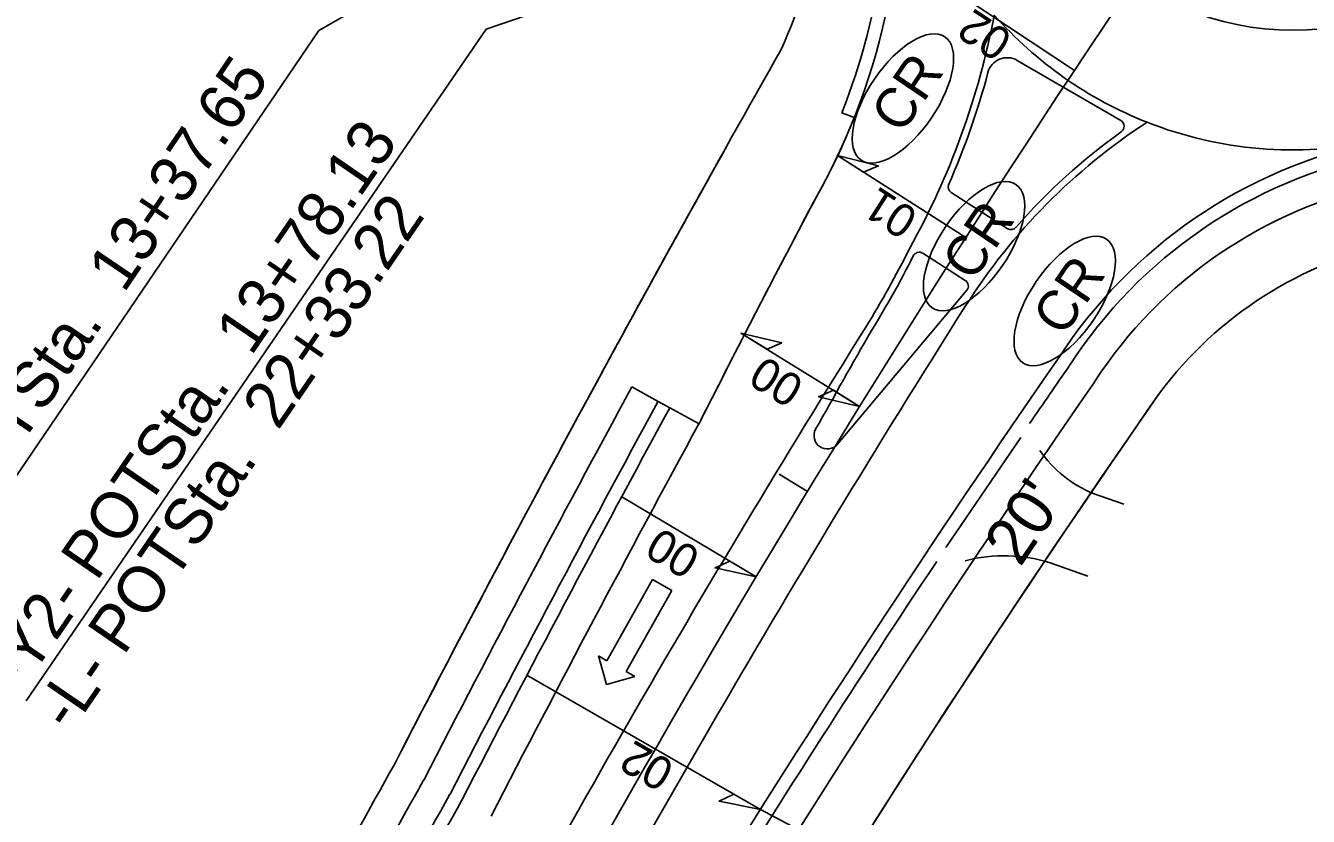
# Model space of a CAD drawing. Extents: x 1974386 to 1979988, y 776712 to 784860.
# Drawn here: x 1976185.1 to 1976378, y 779314.9 to 779433.8 of the extents above; entities that cross this region are included whole.
import ezdxf

# ---------------------------------------------------------------- set-up
doc = ezdxf.new("R2010")
doc.units = 0
for name, color, linetype in [('Prop Conc 2ft 6in Curb and Gutter', 7, 'Continuous'), ('Prop Conc 4in Sidewalk', 7, 'Continuous'), ('Prop Conc 5in Monolithic Keyed In Island', 7, 'Continuous'), ('Prop Conc Drive Drop Type', 7, 'Continuous'), ('Prop Dimension', 7, 'Continuous'), ('Prop EOT', 7, 'Continuous'), ('Prop Horizontal Alignment', 7, 'Continuous'), ('Prop Horizontal Alignment Station Label', 7, 'Continuous'), ('Prop Horizontal Alignment Tick Small', 7, 'Continuous'), ('Prop Lane Arrow CELL', 7, 'Continuous'), ('Prop Lane Lines', 7, 'Continuous'), ('Prop Superelevation  Arrow CELL', 7, 'Continuous'), ('Prop Superelevation Label', 7, 'Continuous'), ('Prop WCC CELL', 7, 'Continuous')]:
    doc.layers.add(name, color=color, linetype=linetype)

msp = doc.modelspace()

# ---------------------------------------------------------------- linework, layer by layer
at = {"layer": 'Prop Conc 2ft 6in Curb and Gutter'}
for p, q in [((1976307.85, 779420.7), (1976309.73, 779420.01)), ((1976280.23, 779377.31), (1976282.01, 779376.34))]:
    msp.add_line(p, q, dxfattribs=at)
for centre, radius, start, end in [((1976216.8, 779456.93), 98, 338.3002, 6.5318), ((1976403.36, 779342.98), 73, 101.7976, 147.0235), ((1977887.95, 778312.7), 1880.03, 145.30914, 145.63244), ((1979011.6, 777892.72), 3108.76, 151.47429, 152.70695), ((1977887.95, 778312.7), 1880.03, 146.39441, 148.32541), ((1977926.94, 778377.94), 1923.5, 150.73615, 152.1381)]:
    msp.add_arc(centre, radius, start, end, dxfattribs=at)
at = {"layer": 'Prop Conc 4in Sidewalk'}
for p, q in [((1976307.85, 779420.7), (1976309.73, 779420.01)), ((1976293.19, 779387.28), (1976292.68, 779387.59)), ((1976292.68, 779387.59), (1976293.27, 779387.45)), ((1976345.9, 779380.27), (1976345.86, 779380.21)), ((1976276.28, 779379.48), (1976280.23, 779377.31)), ((1976280.23, 779377.31), (1976276.28, 779379.48)), ((1976282.01, 779376.34), (1976280.23, 779377.31)), ((1976286.39, 779373.94), (1976282.01, 779376.34))]:
    msp.add_line(p, q, dxfattribs=at)
msp.add_lwpolyline([(1976304.06, 779408.09), (1976304.06, 779408.09)], dxfattribs=at)
for centre, radius, start, end in [((1976221.17, 779464.93), 84.98, 335.9018, 2.4053), ((1976216.8, 779456.93), 98, 338.3002, 6.5318), ((1979011.6, 777892.72), 3118.26, 150.45742, 152.70395), ((1976216.8, 779456.93), 100, 330.7648, 338.3346), ((1979011.6, 777892.72), 3118.26, 150.76478, 151.47463), ((1976403.36, 779342.98), 68.5, 101.7976, 147.0235), ((1976403.36, 779342.98), 68.5, 101.7976, 147.0235), ((1977995.91, 778511.09), 1914.94, 152.06811, 152.76493), ((1976403.36, 779342.98), 59.5, 101.7976, 143.2714), ((1976403.36, 779342.98), 59.5, 101.7976, 143.2714), ((1977995.91, 778511.09), 1914.94, 152.77068, 153.21859), ((1979011.6, 777892.72), 3118.26, 151.47402, 152.70395), ((1977887.95, 778312.7), 1875.53, 145.30706, 148.31707), ((1977887.95, 778312.7), 1875.53, 145.30706, 148.31707), ((1979011.6, 777892.72), 3113.26, 151.47402, 152.70553), ((1979011.6, 777892.72), 3113.26, 151.47402, 152.70553), ((1977887.95, 778312.7), 1866.53, 145.17716, 148.31707), ((1977887.95, 778312.7), 1866.53, 145.17716, 148.2836), ((1977926.94, 778377.94), 1933, 150.741, 152.1381), ((1977926.94, 778377.94), 1933, 150.741, 152.1381), ((1977926.94, 778377.94), 1928, 150.73846, 152.1381), ((1977926.94, 778377.94), 1928, 150.73846, 152.1381)]:
    msp.add_arc(centre, radius, start, end, dxfattribs=at)
at = {"layer": 'Prop Conc 5in Monolithic Keyed In Island'}
for p, q in [((1976334.25, 779428.6), (1976349.83, 779419.54)), ((1976324.33, 779408.73), (1976332.76, 779403.31)), ((1976320.03, 779399.58), (1976326.44, 779395.5)), ((1976307.22, 779370.86), (1976326.67, 779394.02))]:
    msp.add_line(p, q, dxfattribs=at)
for points in [[(1976349.83, 779419.54), (1976334.25, 779428.6)], [(1976324.33, 779408.73), (1976332.76, 779403.31)], [(1976326.44, 779395.5), (1976320.03, 779399.58)], [(1976307.22, 779370.86), (1976326.67, 779394.02)], [(1976312.33, 779387.97), (1976312.33, 779387.97)]]:
    msp.add_lwpolyline(points, dxfattribs=at)
for centre, radius, start, end in [((1976332.74, 779426.01), 3, 59.8207, 165.0666), ((1976332.74, 779426.01), 3, 59.8207, 165.0666), ((1976216.8, 779456.93), 117, 336.3347, 345.0666), ((1976216.8, 779456.93), 117, 336.3347, 345.0666), ((1976349.33, 779418.68), 1, 305.5201, 59.8207), ((1976349.33, 779418.68), 1, 305.5201, 59.8207), ((1976403.36, 779342.98), 92, 125.5201, 138.8781), ((1976403.36, 779342.98), 92, 125.5201, 138.8781), ((1976324.87, 779409.57), 1, 156.3347, 237.2513), ((1976324.87, 779409.57), 1, 156.3347, 237.2513), ((1976333.3, 779404.15), 1, 237.2513, 318.8781), ((1976333.3, 779404.15), 1, 237.2513, 318.8781), ((1976195.87, 779460.36), 137.13, 328.1359, 333.5047), ((1976195.87, 779460.36), 137.13, 328.1359, 333.5047), ((1976319.49, 779398.74), 1, 57.5529, 153.5047), ((1976319.49, 779398.74), 1, 57.5529, 153.5047), ((1976325.9, 779394.66), 1, 319.9706, 57.5529), ((1976325.9, 779394.66), 1, 319.9706, 57.5529), ((1977967.03, 778442.68), 1905.68, 150.26177, 150.7748), ((1977967.03, 778442.68), 1905.68, 150.26177, 150.7748), ((1976305.68, 779372.15), 2, 151.1771, 319.9706), ((1976305.68, 779372.15), 2, 151.1771, 319.9706)]:
    msp.add_arc(centre, radius, start, end, dxfattribs=at)
at = {"layer": 'Prop Conc Drive Drop Type'}
msp.add_line((1976334.77, 779371.87), (1976323.53, 779355.32), dxfattribs=at)
at = {"layer": 'Prop Dimension'}
msp.add_line((1976295.61, 779315.94), (1976341.86, 779291.49), dxfattribs=at)
at = {"layer": 'Prop EOT'}
for p, q in [((1976345.69, 779363.46), (1976350.29, 779361.84)), ((1976339.34, 779352.98), (1976344.87, 779351.02))]:
    msp.add_line(p, q, dxfattribs=at)
msp.add_circle((1976375.76, 779475.13), 42, dxfattribs=at)
for centre, radius, start, end in [((1976216.8, 779456.93), 100, 330.7648, 6.5318), ((1976403.36, 779342.98), 75, 101.7976, 147.0005), ((1977995.91, 778511.09), 1914.94, 152.06811, 153.21859), ((1977887.95, 778312.7), 1882.03, 145.31005, 148.3291), ((1979011.6, 777892.72), 3106.76, 151.47441, 152.70886), ((1976352.5, 779380.16), 18.04, 214.6537, 247.8084), ((1976332.25, 779331.22), 22.88, 71.9513, 104.7308), ((1977926.94, 778377.94), 1921.5, 150.73307, 152.1381)]:
    msp.add_arc(centre, radius, start, end, dxfattribs=at)
at = {"layer": 'Prop Horizontal Alignment'}
msp.add_arc((1977926.94, 778377.94), 1900, 135.73946, 152.1381, dxfattribs=at)
at = {"layer": 'Prop Horizontal Alignment Station Label'}
for p, q in [((1976341.19, 779497.56), (1976229.18, 779433.08)), ((1976374.34, 779474.64), (1976254.37, 779433.27)), ((1976181.47, 779362.78), (1976229.18, 779433.08)), ((1976254.37, 779433.27), (1976185.17, 779332.28))]:
    msp.add_line(p, q, dxfattribs=at)
at = {"layer": 'Prop Horizontal Alignment Tick Small'}
msp.add_line((1976302.7, 779363.77), (1976298.43, 779366.36), dxfattribs=at)
at = {"layer": 'Prop Lane Arrow CELL'}
for p, q in [((1976272.54, 779338.29), (1976279.41, 779350.5)), ((1976282.28, 779348.88), (1976275.42, 779336.68)), ((1976279.41, 779350.5), (1976282.28, 779348.88)), ((1976272.48, 779334.71), (1976271.24, 779339.03)), ((1976271.24, 779339.03), (1976272.54, 779338.29)), ((1976276.73, 779335.94), (1976272.48, 779334.71)), ((1976275.42, 779336.68), (1976276.73, 779335.94))]:
    msp.add_line(p, q, dxfattribs=at)
at = {"layer": 'Prop Lane Lines'}
for centre, radius, start, end in [((1976216.8, 779456.93), 116, 330.7648, 349.3113), ((1976375.76, 779475.13), 60, 221.447, 248.5228), ((1976403.36, 779342.98), 91, 123.0053, 147.6498), ((1976375.76, 779475.13), 60, 248.5228, 281.7976), ((1976195.87, 779460.36), 136.13, 328.1359, 333.8095), ((1977926.94, 778377.94), 1894.5, 147.64977, 152.13802), ((1977926.94, 778377.94), 1905.5, 147.97195, 152.1381), ((1979011.6, 777892.72), 3101.76, 151.47472, 152.70886)]:
    msp.add_arc(centre, radius, start, end, dxfattribs=at)
at = {"layer": 'Prop Superelevation  Arrow CELL'}
for p, q in [((1976316.06, 779444.85), (1976342.87, 779427.1)), ((1976307.24, 779414.28), (1976326.51, 779401.95)), ((1976292.68, 779387.59), (1976310.54, 779376.56)), ((1976274.75, 779362.97), (1976294.97, 779350.91)), ((1976260.5, 779336.13), (1976295.61, 779315.94))]:
    msp.add_line(p, q, dxfattribs=at)
for points in [[(1976307.24, 779414.28), (1976313.38, 779412.73), (1976311.14, 779411.79)], [(1976292.68, 779387.59), (1976298.84, 779386.14), (1976296.62, 779385.16)], [(1976310.54, 779376.56), (1976304.38, 779378.01), (1976306.6, 779378.99)], [(1976294.97, 779350.91), (1976288.79, 779352.27), (1976291, 779353.28)], [(1976295.61, 779315.94), (1976289.41, 779317.2), (1976291.6, 779318.25)]]:
    msp.add_lwpolyline(points, close=True, dxfattribs=at)
at = {"layer": 'Prop WCC CELL'}
for centre in [(1976317.06, 779422.87), (1976327.76, 779400.67), (1976341.39, 779392.41)]:
    msp.add_ellipse(centre, major_axis=(6.3, 9.28), ratio=0.462467, dxfattribs=at)

# ---------------------------------------------------------------- texts
at = {"layer": 'Prop Horizontal Alignment Station Label'}
for s, rotation, p in [('PTSta.  13+37.65', 55.8441, (1976180.88, 779365.48)), ('-Y2- POTSta.  13+78.13', 55.5601, (1976184.3, 779333.37)), ('-L- POTSta.  22+33.22', 55.5601, (1976191.88, 779327.36))]:
    msp.add_text(s, height=7, rotation=rotation, dxfattribs=at).set_placement(p)
at = {"layer": 'Prop Superelevation  Arrow CELL'}
msp.add_text("20'", height=7, rotation=56.0592, dxfattribs=at).set_placement((1976334.69, 779352.25))
at = {"layer": 'Prop Superelevation Label'}
for s, rotation, p in [('02', 146.4829, (1976333.82, 779432.43)), ('01', 147.3876, (1976319.63, 779405.7)), ('00', 148.2923, (1976302.48, 779380.41)), ('00', 149.1969, (1976286.89, 779354.7)), ('02', 150.1016, (1976282.98, 779322.78))]:
    msp.add_text(s, height=5, rotation=rotation, dxfattribs=at).set_placement(p)
at = {"layer": 'Prop WCC CELL'}
for p in [(1976316.86, 779417.32), (1976327.56, 779395.11), (1976341.19, 779386.85)]:
    msp.add_text('CR', height=6, rotation=55.8441, dxfattribs=at).set_placement(p)

doc.saveas('drawing.dxf')
